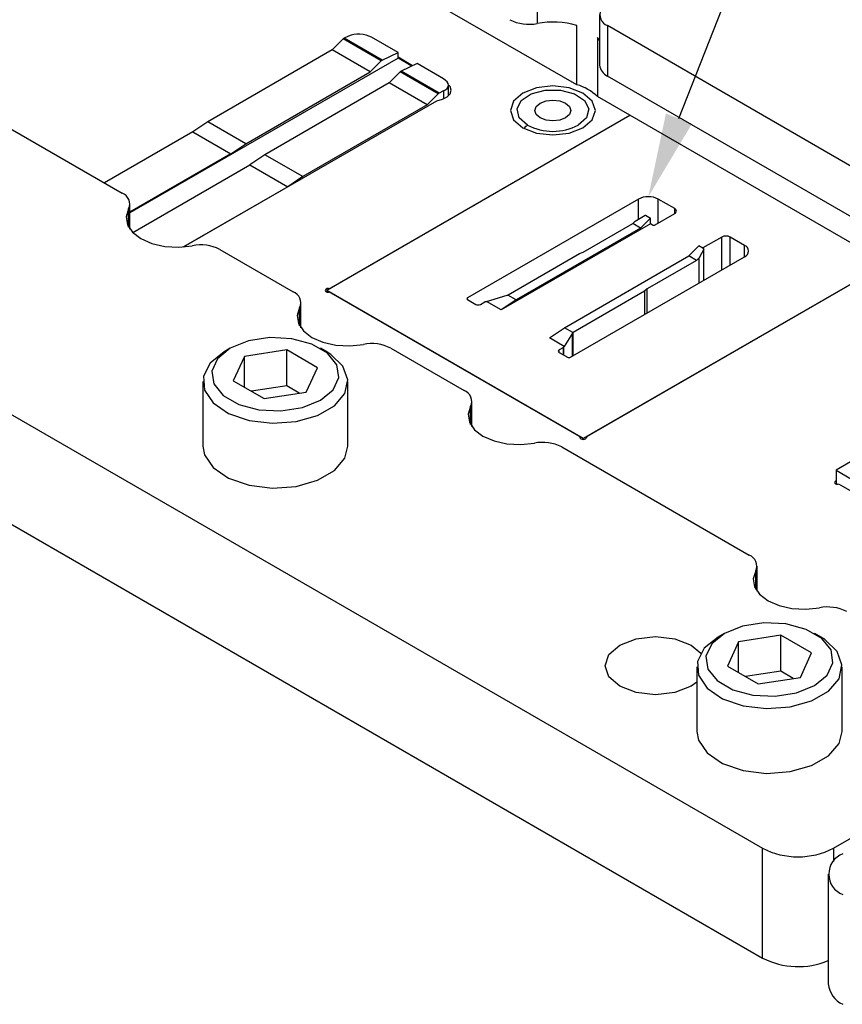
# Model space of a CAD drawing. Header units: inches. Extents: x 1880 to 2363, y -453 to -54.
# Tile 401 of 656: x 2072.39 to 2073.93, y -267.97 to -266.13. Entities that reach past the tile are written whole.
import ezdxf

# ---------------------------------------------------------------- set-up
doc = ezdxf.new("R2010")
doc.units = ezdxf.units.IN
doc.header["$LTSCALE"] = 0.5
doc.header["$MEASUREMENT"] = 0
for name, color, linetype in [('DIE-M-S', 8, 'Continuous'), ('DIE-M-S2', 1, 'Continuous'), ('DIE-M-S3', 8, 'Continuous'), ('RAI-M-S', 8, 'Continuous'), ('SID-M-S', 105, 'Continuous'), ('SVD-M-S', 8, 'Continuous')]:
    doc.layers.add(name, color=color, linetype=linetype)

msp = doc.modelspace()

# ---------------------------------------------------------------- linework, layer by layer
at = {"layer": 'DIE-M-S', "linetype": 'Continuous', "lineweight": 25}
for p, q in [((2073.12609, -266.21937), (2073.09885, -266.20364)), ((2073.19558, -266.25829), (2073.19238, -266.25436)), ((2073.19748, -266.26487), (2073.19558, -266.25829)), ((2073.35676, -266.2605), (2073.33113, -266.27038)), ((2073.38699, -266.25703), (2073.35676, -266.2605)), ((2073.41722, -266.2605), (2073.38699, -266.25703)), ((2073.44285, -266.27038), (2073.41722, -266.2605)), ((2073.18155, -266.28182), (2073.19006, -266.27731)), ((2073.19006, -266.27731), (2073.19558, -266.27145)), ((2073.19558, -266.27145), (2073.19748, -266.26487)), ((2073.33113, -266.27038), (2073.314, -266.28518)), ((2073.45998, -266.28518), (2073.44285, -266.27038)), ((2072.69999, -266.55636), (2073.17095, -266.28448)), ((2073.17095, -266.28448), (2073.18155, -266.28182)), ((2073.314, -266.28518), (2073.30799, -266.30263)), ((2073.46599, -266.30263), (2073.45998, -266.28518)), ((2073.53018, -266.31182), (2072.97401, -266.63289)), ((2073.30799, -266.30263), (2073.314, -266.32008)), ((2073.45998, -266.32008), (2073.46599, -266.30263)), ((2073.314, -266.32008), (2073.33113, -266.33488)), ((2073.44285, -266.33488), (2073.45998, -266.32008)), ((2072.71697, -266.34245), (2072.55256, -266.43736)), ((2073.33113, -266.33488), (2073.35676, -266.34477)), ((2073.35676, -266.34477), (2073.38699, -266.34824)), ((2073.38699, -266.34824), (2073.41722, -266.34477)), ((2073.41722, -266.34477), (2073.44285, -266.33488)), ((2073.45131, -266.90842), (2074.00748, -266.58735)), ((2072.96374, -266.636), (2072.96326, -266.63736)), ((2072.96326, -266.63736), (2072.96374, -266.63872)), ((2072.96511, -266.63486), (2072.96374, -266.636)), ((2072.96374, -266.63872), (2072.96511, -266.63986)), ((2072.96714, -266.63412), (2072.96511, -266.63486)), ((2072.96511, -266.63986), (2072.96714, -266.6406)), ((2072.96951, -266.6339), (2072.96714, -266.63412)), ((2072.96714, -266.6406), (2072.96951, -266.64082)), ((2072.96951, -266.63548), (2072.96951, -266.6339)), ((2072.97401, -266.64183), (2073.43581, -266.90842)), ((2073.43757, -266.91137), (2073.43757, -266.91087)), ((2073.43757, -266.91131), (2073.43757, -266.91102)), ((2073.43757, -266.91102), (2073.43795, -266.91239)), ((2073.43795, -266.91239), (2073.43923, -266.91356)), ((2073.43923, -266.91356), (2073.44121, -266.91435)), ((2073.44121, -266.91435), (2073.44356, -266.91463)), ((2073.44356, -266.91463), (2073.44591, -266.91435)), ((2073.44591, -266.91435), (2073.44789, -266.91356)), ((2073.44789, -266.91356), (2073.44917, -266.91239)), ((2073.44917, -266.91239), (2073.44955, -266.91102)), ((2073.44955, -266.91087), (2073.44955, -266.91137)), ((2073.44955, -266.91131), (2073.44955, -266.91102)), ((2073.91127, -266.99318), (2073.91079, -266.99454)), ((2073.91263, -266.99204), (2073.91127, -266.99318)), ((2073.91379, -266.99154), (2073.91263, -266.99204)), ((2073.91079, -266.99454), (2073.91127, -266.9959)), ((2073.91127, -266.9959), (2073.91263, -266.99704)), ((2073.91263, -266.99704), (2073.91467, -266.99778)), ((2073.91467, -266.99778), (2073.91704, -266.998)), ((2073.92153, -266.99901), (2074.08989, -267.0962))]:
    msp.add_line(p, q, dxfattribs=at)
for centre, radius, start, end in [((2072.9699, -266.62514), 0.00877, 267.45052, 297.91355), ((2072.9699, -266.64958), 0.00877, 62.08645, 92.54948), ((2073.43463, -266.91111), 0.00294, 1.82355, 66.23381), ((2073.45249, -266.91111), 0.00294, 113.76619, 178.17645), ((2073.91743, -267.00676), 0.00877, 62.08645, 92.54948)]:
    msp.add_arc(centre, radius, start, end, dxfattribs=at)
at = {"layer": 'DIE-M-S2', "linetype": 'Continuous', "lineweight": 25}
for p, q in [((2072.99687, -266.16955), (2072.97623, -266.19013)), ((2073.06758, -266.21037), (2072.99687, -266.16955)), ((2073.00692, -266.16437), (2072.99838, -266.16844)), ((2073.06909, -266.20926), (2072.99838, -266.16844)), ((2073.09885, -266.19509), (2073.04935, -266.16652)), ((2073.09885, -266.20507), (2072.6001, -266.49299)), ((2072.97623, -266.19013), (2072.7448, -266.32373)), ((2073.04694, -266.23095), (2072.97623, -266.19013)), ((2073.06909, -266.20926), (2073.09885, -266.19509)), ((2073.09885, -266.20507), (2073.09885, -266.19509)), ((2073.12473, -266.22001), (2073.09885, -266.20507)), ((2073.06758, -266.21037), (2073.04694, -266.23095)), ((2073.1342, -266.2155), (2073.10445, -266.22967)), ((2073.1837, -266.24408), (2073.1342, -266.2155)), ((2072.81552, -266.36455), (2073.04694, -266.23095)), ((2073.0823, -266.25136), (2073.10293, -266.23078)), ((2073.17364, -266.2716), (2073.10293, -266.23078)), ((2073.17516, -266.27049), (2073.10445, -266.22967)), ((2073.0823, -266.25136), (2072.85087, -266.38496)), ((2073.15301, -266.29218), (2073.0823, -266.25136)), ((2073.19248, -266.27528), (2073.19248, -266.25569)), ((2073.17364, -266.2716), (2073.15301, -266.29218)), ((2073.1837, -266.26643), (2073.17516, -266.27049)), ((2073.1837, -266.26643), (2073.1837, -266.28094)), ((2073.15301, -266.29218), (2072.92158, -266.42578)), ((2073.53018, -266.31182), (2072.96626, -266.63736)), ((2072.7448, -266.32373), (2072.71697, -266.34245)), ((2072.81552, -266.36455), (2072.7448, -266.32373)), ((2072.71697, -266.34245), (2072.55256, -266.43736)), ((2072.71697, -266.34245), (2072.78768, -266.38328)), ((2072.78768, -266.38328), (2072.81552, -266.36455)), ((2072.78768, -266.38328), (2072.6001, -266.49156)), ((2072.85087, -266.38496), (2072.82303, -266.40369)), ((2072.92158, -266.42578), (2072.85087, -266.38496)), ((2072.60522, -266.52942), (2072.82303, -266.40369)), ((2072.82303, -266.40369), (2072.89374, -266.44451)), ((2072.92158, -266.42578), (2072.89374, -266.44451)), ((2072.89374, -266.44451), (2072.69999, -266.55636)), ((2073.5462, -266.46748), (2073.22807, -266.65113)), ((2073.5462, -266.50489), (2073.5462, -266.46748)), ((2073.61373, -266.48524), (2073.58297, -266.46748)), ((2073.58297, -266.51198), (2073.58297, -266.46748)), ((2073.54029, -266.5083), (2073.55863, -266.49771)), ((2073.55863, -266.49771), (2073.55918, -266.49766)), ((2073.55918, -266.49766), (2073.56846, -266.50302)), ((2073.5773, -266.51525), (2073.61373, -266.49422)), ((2073.61373, -266.49422), (2073.61373, -266.48524)), ((2073.56846, -266.51341), (2073.29078, -266.67371)), ((2073.44361, -266.5661), (2073.53555, -266.51302)), ((2073.53555, -266.51302), (2073.54029, -266.5083)), ((2073.55005, -266.52139), (2073.53555, -266.51302)), ((2073.56846, -266.50302), (2073.55005, -266.52139)), ((2073.56846, -266.51341), (2073.56846, -266.50302)), ((2073.57165, -266.51525), (2073.56846, -266.51341)), ((2073.55005, -266.52139), (2073.31862, -266.65499)), ((2073.70106, -266.5381), (2073.66587, -266.55841)), ((2073.70106, -266.59933), (2073.70106, -266.5381)), ((2073.74348, -266.55361), (2073.71661, -266.5381)), ((2073.71661, -266.59035), (2073.71661, -266.5381)), ((2073.74348, -266.57484), (2073.74348, -266.55361)), ((2073.3038, -266.64559), (2073.43654, -266.56896)), ((2073.43654, -266.56896), (2073.44361, -266.5661)), ((2073.63985, -266.57323), (2073.6588, -266.55433)), ((2073.66627, -266.55865), (2073.6588, -266.55433)), ((2073.66764, -266.56063), (2073.65908, -266.57688)), ((2073.66627, -266.55865), (2073.66693, -266.55924)), ((2073.66693, -266.55924), (2073.66764, -266.56063)), ((2073.66764, -266.61862), (2073.66764, -266.56063)), ((2073.40842, -266.70683), (2073.63985, -266.57323)), ((2073.4197, -266.76176), (2073.74348, -266.57484)), ((2074.00748, -266.58735), (2073.44356, -266.9129)), ((2073.65435, -266.5816), (2073.56241, -266.63468)), ((2073.65435, -266.5816), (2073.63985, -266.57323)), ((2073.65908, -266.57688), (2073.65435, -266.5816)), ((2073.65908, -266.62356), (2073.65908, -266.57688)), ((2072.96626, -266.64036), (2072.96626, -266.63736)), ((2073.44356, -266.9129), (2072.96626, -266.63736)), ((2073.55745, -266.63876), (2073.42471, -266.71539)), ((2073.56241, -266.63468), (2073.55745, -266.63876)), ((2073.55745, -266.63876), (2073.55745, -266.68223)), ((2073.56241, -266.67937), (2073.56241, -266.63468)), ((2073.22807, -266.6544), (2073.22807, -266.65113)), ((2073.22807, -266.6544), (2073.24361, -266.66337)), ((2073.2521, -266.66337), (2073.26011, -266.65874)), ((2073.26147, -266.65823), (2073.26325, -266.65782)), ((2073.26325, -266.65782), (2073.30176, -266.64645)), ((2073.29078, -266.67371), (2073.26325, -266.65782)), ((2073.31862, -266.65499), (2073.29078, -266.67371)), ((2073.30176, -266.64645), (2073.303, -266.64597)), ((2073.31862, -266.65499), (2073.303, -266.64597)), ((2073.38059, -266.72555), (2073.40842, -266.70683)), ((2073.42338, -266.71665), (2073.40812, -266.74145)), ((2073.42404, -266.71585), (2073.40842, -266.70683)), ((2073.42404, -266.71585), (2073.42338, -266.71665)), ((2073.42338, -266.75963), (2073.42338, -266.71665)), ((2073.42471, -266.75886), (2073.42471, -266.71539)), ((2073.40812, -266.74145), (2073.38059, -266.72555)), ((2073.40652, -266.74326), (2073.39851, -266.74789)), ((2073.39851, -266.75279), (2073.39851, -266.74789)), ((2073.39851, -266.75279), (2073.41404, -266.76176)), ((2073.40652, -266.75741), (2073.40652, -266.74326)), ((2073.40812, -266.74145), (2073.40741, -266.74248)), ((2073.40741, -266.75793), (2073.40741, -266.74248)), ((2074.17542, -266.82064), (2073.91379, -266.97167)), ((2073.44356, -266.91463), (2073.44356, -266.9129)), ((2073.91379, -266.97167), (2073.91379, -266.99754)), ((2073.91379, -266.97167), (2073.94242, -266.98821))]:
    msp.add_line(p, q, dxfattribs=at)
for centre, radius, start, end in [((2073.00089, -266.17347), 0.00562, 116.47698, 135.7307), ((2073.0716, -266.21429), 0.00562, 116.47698, 135.7307), ((2073.10695, -266.2347), 0.00562, 116.47698, 135.7307), ((2073.17766, -266.27552), 0.00562, 116.47698, 135.7307), ((2073.56459, -266.50296), 0.03996, 62.60967, 117.39033), ((2073.61203, -266.48973), 0.0048, 290.78342, 69.21658), ((2073.57447, -266.50979), 0.00615, 242.60967, 297.39033), ((2073.70884, -266.55311), 0.01691, 62.60967, 117.39033), ((2073.73946, -266.56423), 0.01135, 290.78342, 69.21658), ((2073.30061, -266.64004), 0.0064, 291.91076, 299.83432), ((2073.22869, -266.65277), 0.00175, 110.78342, 249.21658), ((2073.24785, -266.65518), 0.00922, 242.60967, 297.39033), ((2073.26251, -266.66303), 0.00491, 102.28981, 119.25268), ((2073.42717, -266.71967), 0.00494, 119.78614, 129.20461), ((2073.39944, -266.75034), 0.00262, 110.78342, 249.21658), ((2073.40523, -266.74089), 0.0027, 298.64416, 323.96377), ((2073.41687, -266.7563), 0.00615, 242.60967, 297.39033)]:
    msp.add_arc(centre, radius, start, end, dxfattribs=at)
for centre, start_param, end_param in [((2073.02813, -266.17662), 0.8220323, 2.3928286), ((2073.16248, -266.25418), 5.5344212, 7.1052176)]:
    msp.add_ellipse(centre, major_axis=(0.02998, -0.00209), ratio=0.524922, start_param=start_param, end_param=end_param, dxfattribs=at)
at = {"layer": 'DIE-M-S3', "linetype": 'Continuous', "lineweight": 25}
for p, q in [((2073.32825, -266.28411), (2073.34688, -266.2717)), ((2073.34688, -266.2717), (2073.37276, -266.26488)), ((2073.37276, -266.26488), (2073.40122, -266.26488)), ((2073.40122, -266.26488), (2073.4271, -266.2717)), ((2073.4271, -266.2717), (2073.44573, -266.28411)), ((2073.32023, -266.29987), (2073.32825, -266.28411)), ((2073.35353, -266.30263), (2073.35607, -266.29524)), ((2073.35607, -266.29524), (2073.36333, -266.28897)), ((2073.36333, -266.28897), (2073.37419, -266.28478)), ((2073.37419, -266.28478), (2073.38699, -266.28331)), ((2073.38699, -266.28331), (2073.3998, -266.28478)), ((2073.3998, -266.28478), (2073.41065, -266.28897)), ((2073.41065, -266.28897), (2073.41791, -266.29524)), ((2073.41791, -266.29524), (2073.42046, -266.30263)), ((2073.44573, -266.28411), (2073.45375, -266.29987)), ((2073.32428, -266.31613), (2073.32023, -266.29987)), ((2073.33967, -266.32995), (2073.32428, -266.31613)), ((2073.35607, -266.31002), (2073.35353, -266.30263)), ((2073.36333, -266.31629), (2073.35607, -266.31002)), ((2073.41791, -266.31002), (2073.41065, -266.31629)), ((2073.42046, -266.30263), (2073.41791, -266.31002)), ((2073.4497, -266.31613), (2073.43432, -266.32995)), ((2073.45375, -266.29987), (2073.4497, -266.31613)), ((2073.37419, -266.32048), (2073.36333, -266.31629)), ((2073.38699, -266.32195), (2073.37419, -266.32048)), ((2073.3998, -266.32048), (2073.38699, -266.32195)), ((2073.41065, -266.31629), (2073.3998, -266.32048))]:
    msp.add_line(p, q, dxfattribs=at)
msp.add_arc((2073.38699, -266.23861), 0.10287, 242.60967, 297.39033, dxfattribs=at)
msp.add_open_spline([(2073.33388, -266.33622), (2073.33403, -266.33588), (2073.33477, -266.33426), (2073.33688, -266.33192), (2073.33876, -266.33059), (2073.33967, -266.32995)], degree=3, knots=[0, 0, 0, 0, 0.1254609, 0.5797622, 1, 1, 1, 1], dxfattribs=at)
at = {"layer": 'RAI-M-S', "linetype": 'Continuous', "lineweight": 25}
for p, q in [((2073.43145, -266.25482), (2073.04555, -266.03204)), ((2073.35775, -266.04692), (2073.35775, -266.14082)), ((2073.47385, -266.12435), (2073.47385, -266.21826)), ((2073.43145, -266.25482), (2073.43145, -266.14459)), ((2073.94324, -266.40728), (2073.48849, -266.14476)), ((2073.48849, -266.14476), (2073.48849, -266.23867)), ((2073.46981, -266.16673), (2073.46981, -266.27697)), ((2073.47385, -266.17165), (2073.46981, -266.16673)), ((2073.94324, -266.50119), (2073.48849, -266.23867)), ((2074.06784, -266.6222), (2073.46981, -266.27697)), ((2071.36318, -266.28141), (2073.77724, -267.67502)), ((2072.34284, -266.31629), (2072.58545, -266.45635)), ((2072.6001, -266.52337), (2072.6001, -266.47676)), ((2071.36318, -266.48555), (2073.77724, -267.87916)), ((2072.59762, -266.48574), (2072.59303, -266.5004)), ((2072.59762, -266.5195), (2072.59762, -266.48574)), ((2072.59303, -266.5004), (2072.59553, -266.51523)), ((2072.59553, -266.51523), (2072.60492, -266.52911)), ((2072.60492, -266.52911), (2072.62049, -266.54099)), ((2072.62049, -266.54099), (2072.64107, -266.54998)), ((2072.64107, -266.54998), (2072.66511, -266.5554)), ((2072.6908, -266.55684), (2072.71619, -266.55419)), ((2072.66511, -266.5554), (2072.6908, -266.55684)), ((2072.7671, -266.56121), (2072.90365, -266.64004)), ((2072.9183, -266.70706), (2072.9183, -266.66045)), ((2072.91582, -266.66943), (2072.91123, -266.68409)), ((2072.91582, -266.70319), (2072.91582, -266.66943)), ((2072.91123, -266.68409), (2072.91373, -266.69892)), ((2072.91373, -266.69892), (2072.92311, -266.7128)), ((2072.92311, -266.7128), (2072.93869, -266.72468)), ((2072.93869, -266.72468), (2072.95927, -266.73367)), ((2072.95927, -266.73367), (2072.98331, -266.73909)), ((2072.98331, -266.73909), (2073.00899, -266.74053)), ((2073.00899, -266.74053), (2073.03439, -266.73788)), ((2073.0853, -266.7449), (2073.22185, -266.82373)), ((2073.2365, -266.89075), (2073.2365, -266.84414)), ((2073.23401, -266.85312), (2073.22943, -266.86778)), ((2073.23401, -266.88688), (2073.23401, -266.85312)), ((2073.22943, -266.86778), (2073.23193, -266.88261)), ((2073.23193, -266.88261), (2073.24131, -266.89649)), ((2073.24131, -266.89649), (2073.25688, -266.90837)), ((2073.25688, -266.90837), (2073.27747, -266.91736)), ((2073.27747, -266.91736), (2073.30151, -266.92278)), ((2073.30151, -266.92278), (2073.32719, -266.92422)), ((2073.32719, -266.92422), (2073.35259, -266.92157)), ((2073.4035, -266.9286), (2073.75218, -267.12989)), ((2073.76683, -267.1969), (2073.76683, -267.1503)), ((2073.76434, -267.15928), (2073.75976, -267.17394)), ((2073.75976, -267.17394), (2073.76226, -267.18877)), ((2073.76434, -267.19303), (2073.76434, -267.15928)), ((2073.76226, -267.18877), (2073.77164, -267.20264)), ((2073.77164, -267.20264), (2073.78721, -267.21453)), ((2073.78721, -267.21453), (2073.8078, -267.22351)), ((2073.8078, -267.22351), (2073.83184, -267.22893)), ((2073.83184, -267.22893), (2073.85752, -267.23037)), ((2073.85752, -267.23037), (2073.88292, -267.22773)), ((2073.51155, -267.29713), (2073.54196, -267.28539)), ((2073.54196, -267.28539), (2073.57784, -267.28127)), ((2073.57784, -267.28127), (2073.61372, -267.28539)), ((2073.61372, -267.28539), (2073.64413, -267.29713)), ((2073.49123, -267.31468), (2073.51155, -267.29713)), ((2073.64413, -267.29713), (2073.66233, -267.31195)), ((2073.48409, -267.33539), (2073.49123, -267.31468)), ((2073.49123, -267.35611), (2073.48409, -267.33539)), ((2073.51155, -267.37366), (2073.49123, -267.35611)), ((2073.54196, -267.3854), (2073.51155, -267.37366)), ((2073.64413, -267.37366), (2073.61372, -267.3854)), ((2073.65497, -267.36616), (2073.64413, -267.37366)), ((2073.57784, -267.38952), (2073.54196, -267.3854)), ((2073.61372, -267.3854), (2073.57784, -267.38952)), ((2073.90877, -267.67502), (2074.18, -267.51844)), ((2073.77724, -267.87916), (2073.77724, -267.67502)), ((2073.90877, -267.67502), (2073.90877, -267.69948)), ((2073.8992, -267.72319), (2073.8992, -267.92732))]:
    msp.add_line(p, q, dxfattribs=at)
for centre, radius, start, end in [((2073.49594, -266.12447), 0.02162, 155.11499, 249.85575), ((2073.34227, -266.06504), 0.07735, 242.74366, 281.54852), ((2073.38685, -266.29462), 0.15652, 73.44464, 100.71312), ((2073.49879, -266.21582), 0.02506, 185.58152, 245.73862), ((2073.40821, -266.33938), 0.0877, 45.37279, 74.63259), ((2072.57801, -266.47664), 0.02162, 335.11499, 69.85575), ((2072.73168, -266.62997), 0.07735, 62.74366, 101.54852), ((2072.89621, -266.66033), 0.02162, 335.11499, 69.85575), ((2073.04988, -266.81366), 0.07735, 62.74366, 101.54852), ((2073.21441, -266.84403), 0.02162, 335.11499, 69.85575), ((2073.36808, -266.99736), 0.07735, 62.74366, 101.54852), ((2073.74474, -267.15018), 0.02162, 335.11499, 69.85575), ((2073.89841, -267.30351), 0.07735, 62.74366, 101.54852), ((2073.843, -267.5481), 0.14294, 242.60967, 297.39033), ((2073.94085, -267.72319), 0.04061, 110.78342, 249.21658), ((2073.84341, -267.75007), 0.14506, 242.86065, 292.61925), ((2073.94575, -267.92268), 0.04677, 185.6948, 245.62534)]:
    msp.add_arc(centre, radius, start, end, dxfattribs=at)
at = {"layer": 'SID-M-S'}
msp.add_line((2073.6215, -266.31784), (2076.00391, -260.2385), dxfattribs=at)
msp.add_solid([(2073.64571, -266.32733), (2073.56459, -266.46309), (2073.64571, -266.32733), (2073.5973, -266.30835)], dxfattribs=at)
at = {"layer": 'SVD-M-S', "linetype": 'Continuous', "lineweight": 25}
for p, q in [((2072.82061, -266.73123), (2072.78687, -266.74486)), ((2072.8604, -266.72507), (2072.82061, -266.73123)), ((2072.90143, -266.72714), (2072.8604, -266.72507)), ((2072.93876, -266.73719), (2072.90143, -266.72714)), ((2072.96788, -266.75401), (2072.93876, -266.73719)), ((2072.77527, -266.75156), (2072.74945, -266.77244)), ((2072.78687, -266.74486), (2072.76324, -266.76434)), ((2072.78686, -266.74487), (2072.77526, -266.75157)), ((2072.89175, -266.74801), (2072.81332, -266.76014)), ((2072.94916, -266.78115), (2072.89175, -266.74801)), ((2072.89175, -266.81496), (2072.89175, -266.74801)), ((2072.96621, -266.75157), (2072.95461, -266.74487)), ((2072.97375, -266.7563), (2072.96621, -266.75157)), ((2072.98529, -266.77556), (2072.96788, -266.75401)), ((2072.74945, -266.77244), (2072.73677, -266.79703)), ((2072.76324, -266.76434), (2072.75258, -266.78731)), ((2072.81332, -266.76014), (2072.79231, -266.80541)), ((2072.81332, -266.81754), (2072.81332, -266.76014)), ((2072.9965, -266.77834), (2072.97375, -266.7563)), ((2072.75258, -266.78731), (2072.75617, -266.811)), ((2072.92814, -266.82642), (2072.94916, -266.78115)), ((2072.98888, -266.79925), (2072.98529, -266.77556)), ((2073.00562, -266.80345), (2072.9965, -266.77834)), ((2072.73573, -266.80667), (2072.73573, -266.92719)), ((2072.73677, -266.79703), (2072.73861, -266.82266)), ((2072.79231, -266.80541), (2072.84972, -266.83855)), ((2072.97822, -266.82221), (2072.98888, -266.79925)), ((2073.00012, -266.82891), (2073.00562, -266.80345)), ((2073.00573, -266.92719), (2073.00573, -266.80667)), ((2072.73861, -266.82266), (2072.75476, -266.84656)), ((2072.75617, -266.811), (2072.77358, -266.83255)), ((2072.89175, -266.81496), (2072.82637, -266.82507)), ((2072.84972, -266.83855), (2072.92814, -266.82642)), ((2072.91509, -266.82844), (2072.89175, -266.81496)), ((2072.9546, -266.84169), (2072.97822, -266.82221)), ((2072.9806, -266.85195), (2073.00012, -266.82891)), ((2072.75476, -266.84656), (2072.78348, -266.86614)), ((2072.77358, -266.83255), (2072.80271, -266.84936)), ((2072.92086, -266.85533), (2072.9546, -266.84169)), ((2072.80271, -266.84936), (2072.84004, -266.85941)), ((2072.84004, -266.85941), (2072.88107, -266.86148)), ((2072.88107, -266.86148), (2072.92086, -266.85533)), ((2072.94918, -266.8701), (2072.9806, -266.85195)), ((2072.78348, -266.86614), (2072.82166, -266.87927)), ((2072.82166, -266.87927), (2072.86515, -266.88454)), ((2072.86515, -266.88454), (2072.90925, -266.88136)), ((2072.90925, -266.88136), (2072.94918, -266.8701)), ((2072.73573, -266.92719), (2072.73861, -266.94318)), ((2073.00012, -266.94943), (2073.00573, -266.92719)), ((2072.73861, -266.94318), (2072.75476, -266.96708)), ((2072.9806, -266.97248), (2073.00012, -266.94943)), ((2072.75476, -266.96708), (2072.78348, -266.98666)), ((2072.94918, -266.99062), (2072.9806, -266.97248)), ((2072.78348, -266.98666), (2072.82166, -266.99979)), ((2072.90925, -267.00188), (2072.94918, -266.99062)), ((2072.82166, -266.99979), (2072.86515, -267.00506)), ((2072.86515, -267.00506), (2072.90925, -267.00188)), ((2073.73985, -267.26189), (2073.70611, -267.27553)), ((2073.77963, -267.25574), (2073.73985, -267.26189)), ((2073.82067, -267.25781), (2073.77963, -267.25574)), ((2073.858, -267.26786), (2073.82067, -267.25781)), ((2073.88712, -267.28467), (2073.858, -267.26786)), ((2073.69451, -267.28223), (2073.66869, -267.30311)), ((2073.70611, -267.27553), (2073.68248, -267.29501)), ((2073.7061, -267.27554), (2073.6945, -267.28224)), ((2073.81099, -267.27867), (2073.73256, -267.2908)), ((2073.86839, -267.31181), (2073.81099, -267.27867)), ((2073.81099, -267.34563), (2073.81099, -267.27867)), ((2073.88545, -267.28224), (2073.87385, -267.27554)), ((2073.89299, -267.28697), (2073.88545, -267.28224)), ((2073.90453, -267.30622), (2073.88712, -267.28467)), ((2073.66869, -267.30311), (2073.65601, -267.32769)), ((2073.68248, -267.29501), (2073.67182, -267.31798)), ((2073.73256, -267.2908), (2073.71155, -267.33607)), ((2073.73256, -267.3482), (2073.73256, -267.2908)), ((2073.91574, -267.309), (2073.89299, -267.28697)), ((2073.67182, -267.31798), (2073.67541, -267.34166)), ((2073.84738, -267.35709), (2073.86839, -267.31181)), ((2073.90812, -267.32991), (2073.90453, -267.30622)), ((2073.92486, -267.33411), (2073.91574, -267.309)), ((2073.65497, -267.33733), (2073.65497, -267.45786)), ((2073.65601, -267.32769), (2073.65784, -267.35333)), ((2073.67541, -267.34166), (2073.69282, -267.36321)), ((2073.71155, -267.33607), (2073.76896, -267.36922)), ((2073.89746, -267.35288), (2073.90812, -267.32991)), ((2073.91936, -267.35957), (2073.92486, -267.33411)), ((2073.92497, -267.45786), (2073.92497, -267.33733)), ((2073.65784, -267.35333), (2073.674, -267.37723)), ((2073.81099, -267.34563), (2073.74561, -267.35574)), ((2073.76896, -267.36922), (2073.84738, -267.35709)), ((2073.83433, -267.3591), (2073.81099, -267.34563)), ((2073.87383, -267.37236), (2073.89746, -267.35288)), ((2073.89984, -267.38262), (2073.91936, -267.35957)), ((2073.674, -267.37723), (2073.70272, -267.3968)), ((2073.69282, -267.36321), (2073.72195, -267.38003)), ((2073.84009, -267.38599), (2073.87383, -267.37236)), ((2073.72195, -267.38003), (2073.75928, -267.39008)), ((2073.75928, -267.39008), (2073.80031, -267.39215)), ((2073.80031, -267.39215), (2073.84009, -267.38599)), ((2073.86842, -267.40076), (2073.89984, -267.38262)), ((2073.70272, -267.3968), (2073.7409, -267.40994)), ((2073.7409, -267.40994), (2073.78439, -267.4152)), ((2073.78439, -267.4152), (2073.82849, -267.41203)), ((2073.82849, -267.41203), (2073.86842, -267.40076)), ((2073.65497, -267.45786), (2073.65784, -267.47385)), ((2073.91936, -267.48009), (2073.92497, -267.45786)), ((2073.65784, -267.47385), (2073.674, -267.49775)), ((2073.89984, -267.50314), (2073.91936, -267.48009)), ((2073.674, -267.49775), (2073.70272, -267.51733)), ((2073.86842, -267.52128), (2073.89984, -267.50314)), ((2073.70272, -267.51733), (2073.7409, -267.53046)), ((2073.82849, -267.53255), (2073.86842, -267.52128)), ((2073.7409, -267.53046), (2073.78439, -267.53572)), ((2073.78439, -267.53572), (2073.82849, -267.53255))]:
    msp.add_line(p, q, dxfattribs=at)

doc.saveas('drawing.dxf')
